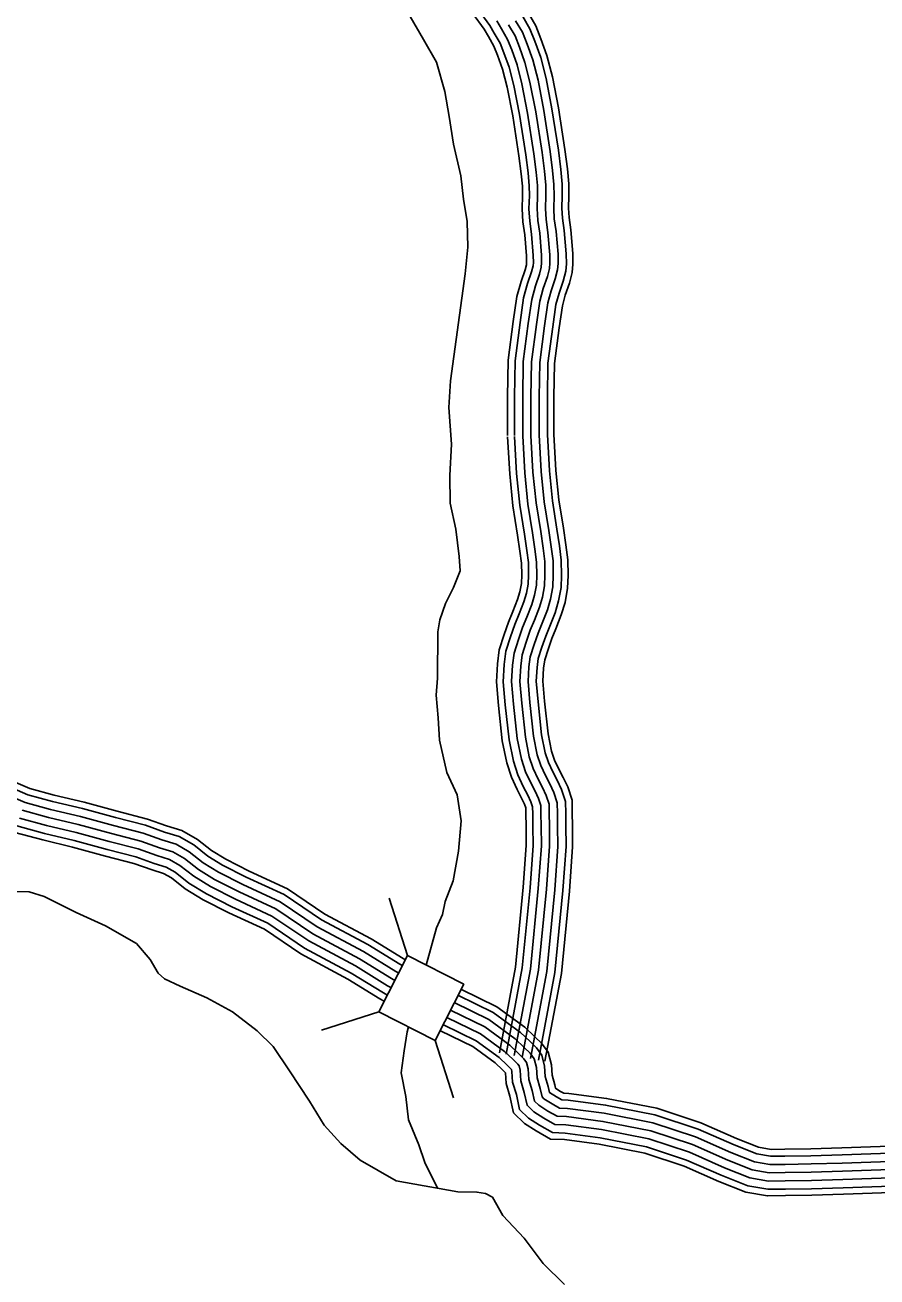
# Model space of a CAD drawing. Extents: x 1788175 to 1969470, y 584502 to 738744.
# Drawn here: x 1920740 to 1923947, y 621977 to 626688 of the extents above; entities that cross this region are included whole.
import ezdxf

# ---------------------------------------------------------------- set-up
doc = ezdxf.new("R2010")
doc.units = 0
for name, color, linetype in [('DESIGN - TRANSPORTATION - Text', 7, 'Continuous'), ('SURVEY - DRAINAGE - Storm Sewer', 7, 'Continuous'), ('SURVEY - TRANSPORTATION - Roads', 7, 'Continuous')]:
    doc.layers.add(name, color=color, linetype=linetype)

msp = doc.modelspace()

# ---------------------------------------------------------------- linework, layer by layer
at = {"layer": 'DESIGN - TRANSPORTATION - Text'}
for points in [[(1922351.4, 623467.5), (1922371, 623579.4), (1922381.5, 623693.6), (1922366.2, 623791.6), (1922327.1, 623875.1), (1922299.6, 623996.9), (1922294.5, 624080.9), (1922287.3, 624166.9), (1922292.5, 624231.1), (1922294.2, 624405.3), (1922301.6, 624449.5), (1922322.8, 624511.9), (1922352, 624572.3), (1922377.1, 624634.8), (1922374.4, 624688.8), (1922361.1, 624790.7), (1922339.8, 624888.6), (1922338.5, 624992.7), (1922344.9, 625110.9), (1922335.1, 625249), (1922341.8, 625349.2), (1922396.5, 625752.5), (1922407.1, 625852.7), (1922403.9, 625948.8), (1922390.8, 626032.7), (1922379.6, 626120.7), (1922352.1, 626240.5), (1922336.7, 626344.4), (1922319.5, 626438.2), (1922288.1, 626547.9), (1922239, 626633.3), (1922153.1, 626784.3)], [(1922351.4, 623467.5), (1922321.7, 623390.6), (1922310.6, 623340.9), (1922288.6, 623291.3), (1922249.9, 623151.1)], [(1922771, 621949), (1922690.1, 622028), (1922618.9, 622123.1), (1922537.8, 622208), (1922498.9, 622277.6), (1922472.8, 622291.2), (1922440.7, 622296.8), (1922368.7, 622297.7), (1922136.4, 622338.5), (1922001.4, 622416.7), (1921928.7, 622479.7), (1921865.8, 622548.9), (1921810.7, 622638.3), (1921735.2, 622753.3), (1921674.1, 622844.6), (1921613.3, 622903.8), (1921520.5, 622974.6), (1921423.9, 623027.3), (1921323.3, 623071.9), (1921265, 623099.1), (1921240.8, 623120.8), (1921210.1, 623172.4), (1921159.4, 623231.8), (1921042.6, 623298.2), (1920932, 623348.7), (1920811.3, 623409), (1920755.1, 623426.3), (1920647.1, 623428.7)], [(1922183.7, 622918.1), (1922178.2, 622899.5), (1922167.2, 622827.7), (1922156.1, 622745), (1922172.7, 622656.7), (1922183.7, 622568.4), (1922222.4, 622474.6), (1922244.4, 622408.3), (1922292.8, 622311.1)]]:
    msp.add_lwpolyline(points, dxfattribs=at)
at = {"layer": 'SURVEY - DRAINAGE - Storm Sewer'}
for p, q in [((1922179.8, 623187.1), (1922109.9, 623403.2)), ((1922071.5, 622975.5), (1921855.4, 622905.7)), ((1922283, 622867.3), (1922352.8, 622651.2))]:
    msp.add_line(p, q, dxfattribs=at)
msp.add_lwpolyline([(1922071.5, 622975.5), (1922283, 622867.3), (1922391.3, 623078.8), (1922179.8, 623187.1)], close=True, dxfattribs=at)
at = {"layer": 'SURVEY - TRANSPORTATION - Roads'}
for points in [[(1922445.1, 626747), (1922489.1, 626686.8), (1922506, 626657.7), (1922528.2, 626619.9), (1922542.6, 626583.5), (1922562.1, 626529.4), (1922579.9, 626460.2), (1922600.8, 626351.3), (1922624.5, 626199.3), (1922633.2, 626131.4), (1922637.6, 626082.9), (1922638.1, 626046.5), (1922636.7, 625996.9), (1922639.5, 625949.7), (1922646.3, 625901), (1922653, 625820.9), (1922653.4, 625794.1), (1922652.4, 625782.1), (1922646.6, 625759.4), (1922631.5, 625715.8), (1922616.5, 625661.9), (1922603, 625569.2), (1922584.4, 625424.8), (1922582.1, 625288.6), (1922582, 625143.9)], [(1922423.9, 626732.5), (1922467.5, 626672.7), (1922483.8, 626644.7), (1922505, 626608.6), (1922518.6, 626574.4), (1922537.5, 626521.8), (1922554.8, 626454.6), (1922575.4, 626346.9), (1922599.1, 626195.7), (1922607.6, 626128.6), (1922611.9, 626081.5), (1922612.3, 626046.7), (1922610.9, 625996.5), (1922613.9, 625947.2), (1922620.7, 625898.2), (1922627.3, 625819.6), (1922627.7, 625795), (1922626.9, 625786.4), (1922622, 625766.8), (1922606.9, 625723.5), (1922591.3, 625667.2), (1922577.6, 625572.7), (1922558.7, 625426.7), (1922556.3, 625288.8), (1922556.2, 625143.9)], [(1922515.1, 626703.8), (1922532.8, 626673.3), (1922556.2, 626633.6), (1922571.6, 626594.5), (1922591.7, 626538.5), (1922610.1, 626467), (1922631.3, 626356.6), (1922655.2, 626203.7), (1922664, 626134.7), (1922668.6, 626084.5), (1922669.1, 626046.2), (1922667.7, 625997.4), (1922670.4, 625952.8), (1922677.1, 625904.5), (1922684, 625822.4), (1922684.4, 625793), (1922683, 625777), (1922676.4, 625750.5), (1922661.1, 625706.6), (1922646.9, 625655.5), (1922633.7, 625565), (1922615.3, 625422.6), (1922613.1, 625288.3), (1922613, 625143.9)], [(1922559.5, 626688.9), (1922584.1, 626647.2), (1922600.6, 626605.4), (1922621.4, 626547.6), (1922640.4, 626473.8), (1922661.9, 626361.9), (1922685.9, 626208), (1922694.8, 626138.1), (1922699.5, 626086.1), (1922700.1, 626046), (1922698.7, 625997.9), (1922701.3, 625955.9), (1922707.9, 625907.9), (1922715, 625823.9), (1922715.4, 625791.8), (1922713.7, 625771.8), (1922706.1, 625741.6), (1922690.7, 625697.4), (1922677.3, 625649.1), (1922664.5, 625560.8), (1922646.3, 625420.3), (1922644.1, 625288.1), (1922644, 625143.9)], [(1922559.5, 626688.9), (1922584.1, 626647.2), (1922600.6, 626605.4), (1922621.4, 626547.6), (1922640.4, 626473.8), (1922661.9, 626361.9), (1922685.9, 626208), (1922694.8, 626138.1), (1922699.5, 626086.1), (1922700.1, 626046), (1922698.7, 625997.9), (1922701.3, 625955.9), (1922707.9, 625907.9), (1922715, 625823.9), (1922715.4, 625791.8), (1922713.7, 625771.8), (1922706.1, 625741.6), (1922690.7, 625697.4), (1922677.3, 625649.1), (1922664.5, 625560.8), (1922646.3, 625420.3), (1922644.1, 625288.1), (1922644, 625143.9), (1922651.8, 625005.8), (1922663.3, 624889.8), (1922680.8, 624781.8), (1922689.6, 624719.9), (1922696.2, 624669.9), (1922696.9, 624617.8), (1922695.5, 624577.8), (1922688, 624535.6), (1922676.5, 624497.4), (1922657.1, 624449), (1922641.6, 624410.7), (1922626.2, 624366.4), (1922610.9, 624318.2), (1922605.4, 624276), (1922602.2, 624217.9), (1922609.3, 624135.9), (1922623, 624007.9), (1922637.9, 623934), (1922652.5, 623890.1), (1922671.1, 623850.3), (1922687.5, 623818.5), (1922701.9, 623788.7), (1922712.3, 623756.8), (1922712.8, 623720.7), (1922713.4, 623674.7), (1922714.4, 623598.6), (1922702.5, 623436.2), (1922672.5, 623131.3), (1922611.5, 622804.7)], [(1922586.3, 626704.6), (1922612, 626660.9), (1922629.7, 626616.4), (1922651.1, 626556.7), (1922670.7, 626480.6), (1922692.4, 626367.2), (1922716.6, 626212.4), (1922725.7, 626141.4), (1922730.5, 626087.7), (1922731.1, 626045.8), (1922729.7, 625998.4), (1922732.1, 625958.9), (1922738.7, 625911.3), (1922746, 625825.4), (1922746.4, 625790.7), (1922744.4, 625766.6), (1922735.8, 625732.7), (1922720.3, 625688.1), (1922707.7, 625642.7), (1922695.2, 625556.6), (1922677.3, 625418), (1922675.1, 625287.8), (1922675, 625143.8)], [(1922613.1, 626720.2), (1922640, 626674.5), (1922658.7, 626627.3), (1922680.7, 626565.9), (1922700.9, 626487.4), (1922723, 626372.6), (1922747.3, 626216.7), (1922756.5, 626144.8), (1922761.5, 626089.3), (1922762.1, 626045.5), (1922760.8, 625998.9), (1922763, 625962), (1922769.5, 625914.8), (1922777, 625826.9), (1922777.5, 625789.6), (1922775, 625761.5), (1922765.5, 625723.8), (1922749.9, 625678.9), (1922738.1, 625636.3), (1922725.9, 625552.3), (1922708.2, 625415.8), (1922706.1, 625287.5), (1922706, 625143.8)], [(1922634.4, 626732.7), (1922662.2, 626685.4), (1922681.8, 626636), (1922704.4, 626573.1), (1922725, 626492.8), (1922747.3, 626376.8), (1922771.8, 626220.2), (1922781.1, 626147.4), (1922786.2, 626090.5), (1922786.8, 626045.3), (1922785.5, 625999.3), (1922787.6, 625964.5), (1922794.1, 625917.5), (1922801.7, 625828.1), (1922802.2, 625788.7), (1922799.5, 625757.4), (1922789.2, 625716.7), (1922773.5, 625671.5), (1922762.3, 625631.2), (1922750.4, 625549), (1922732.9, 625414), (1922730.8, 625287.3), (1922730.7, 625143.8)], [(1922556.4, 625138.9), (1922564.3, 624998.9), (1922576.3, 624878.4), (1922594, 624768.7), (1922602.7, 624707.9), (1922608.6, 624663.5), (1922609.2, 624618.9), (1922608, 624587), (1922602.5, 624555.9), (1922593.6, 624526.4), (1922575.8, 624481.8), (1922559.5, 624441.6), (1922543, 624394.2), (1922524.9, 624337.2), (1922518, 624284.1), (1922514.2, 624216.5), (1922521.9, 624127.4), (1922536.2, 623994.4), (1922553, 623911.3), (1922570.9, 623857.6), (1922592.3, 623811.7), (1922609, 623779.3), (1922620.3, 623755.8), (1922624.8, 623742.2), (1922625.1, 623719.6), (1922625.7, 623673.5), (1922626.6, 623601.2), (1922615.1, 623443.6), (1922585.6, 623143.6), (1922525.3, 622820.8)], [(1922582.1, 625140.4), (1922590, 625000.9), (1922601.8, 624881.7), (1922619.5, 624772.5), (1922628.2, 624711.4), (1922634.3, 624665.4), (1922634.9, 624618.6), (1922633.7, 624584.3), (1922627.6, 624550), (1922617.9, 624517.9), (1922599.6, 624472.2), (1922583.6, 624432.6), (1922567.4, 624386), (1922550.1, 624331.6), (1922543.6, 624281.7), (1922540, 624216.9), (1922547.5, 624129.9), (1922561.6, 623998.4), (1922577.9, 623918), (1922594.8, 623867.2), (1922615.4, 623823), (1922632, 623790.8), (1922644.2, 623765.5), (1922650.4, 623746.5), (1922650.8, 623719.9), (1922651.4, 623673.9), (1922652.4, 623600.4), (1922640.8, 623441.4), (1922611.1, 623140), (1922550.6, 622816.1)], [(1922613, 625142.1), (1922620.9, 625003.4), (1922632.6, 624885.8), (1922650.1, 624777.2), (1922658.9, 624715.6), (1922665.3, 624667.6), (1922665.9, 624618.2), (1922664.6, 624581), (1922657.8, 624542.8), (1922647.2, 624507.6), (1922628.4, 624460.6), (1922612.6, 624421.7), (1922596.8, 624376.2), (1922580.5, 624324.9), (1922574.5, 624278.9), (1922571.1, 624217.4), (1922578.4, 624132.9), (1922592.3, 624003.1), (1922607.9, 623926), (1922623.7, 623878.6), (1922643.2, 623836.7), (1922659.7, 623804.7), (1922673.1, 623777.1), (1922681.4, 623751.6), (1922681.8, 623720.3), (1922682.4, 623674.3), (1922683.4, 623599.5), (1922671.6, 623438.8), (1922641.8, 623135.6), (1922581.1, 622810.4)], [(1922644, 625143.9), (1922651.8, 625005.8), (1922663.3, 624889.8), (1922680.8, 624781.8), (1922689.6, 624719.9), (1922696.2, 624669.9), (1922696.9, 624617.8), (1922695.5, 624577.8), (1922688, 624535.6), (1922676.5, 624497.4), (1922657.1, 624449), (1922641.6, 624410.7), (1922626.2, 624366.4), (1922610.9, 624318.2), (1922605.4, 624276), (1922602.2, 624217.9), (1922609.3, 624135.9), (1922623, 624007.9), (1922637.9, 623934), (1922652.5, 623890.1), (1922671.1, 623850.3), (1922687.5, 623818.5), (1922701.9, 623788.7), (1922712.3, 623756.8), (1922712.8, 623720.7), (1922713.4, 623674.7), (1922714.4, 623598.6), (1922702.5, 623436.2), (1922672.5, 623131.3), (1922611.5, 622804.7)], [(1922674.9, 625145.6), (1922682.7, 625008.2), (1922694.1, 624893.8), (1922711.4, 624786.5), (1922720.3, 624724.1), (1922727.2, 624672.2), (1922727.9, 624617.5), (1922726.4, 624574.5), (1922718.2, 624528.4), (1922705.8, 624487.1), (1922685.9, 624437.4), (1922670.7, 624399.8), (1922655.6, 624356.6), (1922641.2, 624311.4), (1922636.3, 624273.2), (1922633.2, 624218.4), (1922640.1, 624138.8), (1922653.6, 624012.6), (1922667.9, 623942), (1922681.4, 623901.6), (1922698.9, 623864), (1922715.2, 623832.4), (1922730.7, 623800.3), (1922743.2, 623761.9), (1922743.8, 623721.1), (1922744.4, 623675.1), (1922745.4, 623597.6), (1922733.4, 623433.5), (1922703.3, 623126.9), (1922642, 622799)], [(1922705.9, 625147.4), (1922713.6, 625010.6), (1922724.8, 624897.8), (1922742.1, 624791.2), (1922751, 624728.3), (1922758.2, 624674.4), (1922758.9, 624617.1), (1922757.3, 624571.2), (1922748.4, 624521.2), (1922735.1, 624476.9), (1922714.6, 624425.8), (1922699.7, 624388.9), (1922685, 624346.9), (1922671.6, 624304.7), (1922667.2, 624270.3), (1922664.3, 624218.8), (1922671, 624141.8), (1922684.3, 624017.3), (1922698, 623950), (1922710.2, 623913.1), (1922726.7, 623877.6), (1922743, 623846.2), (1922759.5, 623811.9), (1922774.2, 623767), (1922774.8, 623721.5), (1922775.4, 623675.5), (1922776.4, 623596.7), (1922764.3, 623430.9), (1922734, 623122.5), (1922672.5, 622793.3)], [(1922730.5, 625148.8), (1922738.3, 625012.5), (1922749.4, 624901), (1922766.5, 624794.9), (1922775.5, 624731.7), (1922782.9, 624676.2), (1922783.7, 624616.8), (1922781.9, 624568.6), (1922772.5, 624515.5), (1922758.4, 624468.7), (1922737.6, 624416.6), (1922722.8, 624380.2), (1922708.5, 624339), (1922695.9, 624299.3), (1922691.8, 624268), (1922689.1, 624219.2), (1922695.6, 624144.2), (1922708.7, 624021.1), (1922721.9, 623956.3), (1922733.2, 623922.2), (1922748.9, 623888.5), (1922765.1, 623857.3), (1922782.5, 623821.1), (1922798.8, 623771.1), (1922799.5, 623721.9), (1922800.1, 623675.8), (1922801.1, 623596), (1922788.9, 623428.8), (1922758.5, 623119), (1922696.8, 622788.8)], [(1920661, 623830.1), (1920750, 623792), (1920843.1, 623766.8), (1920955.6, 623740.3), (1921080.7, 623705.8), (1921193.2, 623676.8), (1921264.8, 623651.3), (1921320.3, 623634.4), (1921374.7, 623603.2), (1921427.9, 623561.3), (1921483.2, 623527.4), (1921572.5, 623482.3), (1921714.9, 623416.5), (1921855.6, 623321.3), (1922029.7, 623228.3), (1922151, 623153.7), (1922161.8, 623147.7)], [(1920669.8, 623853.2), (1920758.1, 623815.4), (1920849.2, 623790.7), (1920961.7, 623764.2), (1921087, 623729.7), (1921200.5, 623700.4), (1921272.6, 623674.8), (1921330.2, 623657.2), (1921388.5, 623623.8), (1921442.1, 623581.6), (1921495.2, 623549), (1921583.3, 623504.5), (1921727.1, 623438.1), (1921868.4, 623342.5), (1922042, 623249.7), (1922163.4, 623175.1), (1922173.7, 623169.4)], [(1920650, 623801.1), (1920739.8, 623762.6), (1920835.5, 623736.7), (1920947.9, 623710.2), (1921072.7, 623675.9), (1921184.1, 623647.1), (1921255.1, 623621.8), (1921308, 623605.7), (1921357.3, 623577.5), (1921410.2, 623535.9), (1921468, 623500.3), (1921559, 623454.3), (1921699.6, 623389.4), (1921839.6, 623294.7), (1922014.2, 623201.4), (1922135.4, 623126.9), (1922146.8, 623120.6)], [(1920729.5, 623733.3), (1920827.9, 623706.6), (1920940.2, 623680.2), (1921064.7, 623645.9), (1921175, 623617.4), (1921245.4, 623592.4), (1921295.6, 623577.1), (1921339.9, 623551.7), (1921392.4, 623510.4), (1921452.9, 623473.2), (1921545.5, 623426.4), (1921684.3, 623362.3), (1921823.6, 623268.1), (1921998.8, 623174.5), (1922119.7, 623100.1), (1922131.9, 623093.4)], [(1920729.5, 623733.3), (1920827.9, 623706.6), (1920940.2, 623680.2), (1921064.7, 623645.9), (1921175, 623617.4), (1921245.4, 623592.4), (1921295.6, 623577.1), (1921339.9, 623551.7), (1921392.4, 623510.4), (1921452.9, 623473.2), (1921545.5, 623426.4), (1921684.3, 623362.3), (1921823.6, 623268.1), (1921998.8, 623174.5), (1922119.7, 623100.1), (1922131.9, 623093.4)], [(1920709.1, 623674.6), (1920812.7, 623646.5), (1920924.9, 623620.1), (1921048.7, 623586), (1921156.9, 623558.1), (1921225.9, 623533.5), (1921270.8, 623519.8), (1921305.1, 623500.2), (1921356.9, 623459.4), (1921422.6, 623419), (1921518.5, 623370.6), (1921653.8, 623308.1), (1921791.5, 623215), (1921967.9, 623120.7), (1922088.5, 623046.5), (1922102, 623039.1)], [(1920719.3, 623703.9), (1920820.3, 623676.6), (1920932.6, 623650.2), (1921056.7, 623616), (1921166, 623587.8), (1921235.6, 623563), (1921283.2, 623548.5), (1921322.5, 623525.9), (1921374.7, 623484.9), (1921437.8, 623446.1), (1921532, 623398.5), (1921669.1, 623335.2), (1921807.5, 623241.6), (1921983.3, 623147.6), (1922104.1, 623073.3), (1922116.9, 623066.3)], [(1920700.7, 623650.2), (1920806.4, 623621.6), (1920918.5, 623595.2), (1921042.1, 623561.2), (1921149.3, 623533.5), (1921217.9, 623509.1), (1921260.5, 623496.1), (1921290.7, 623478.8), (1921342.2, 623438.3), (1921410.1, 623396.5), (1921507.4, 623347.4), (1921641.1, 623285.7), (1921778.2, 623192.9), (1921955.1, 623098.4), (1922075.6, 623024.3), (1922089.5, 623016.6)], [(1924211, 622476.5), (1923814.3, 622462.8), (1923697.2, 622459.2), (1923599.9, 622457.8), (1923548.1, 622457), (1923501, 622465.2), (1923418.4, 622498), (1923283.3, 622557.3), (1923117.5, 622612.1), (1922929, 622649.2), (1922786.1, 622668.2), (1922767.4, 622669), (1922753.3, 622677), (1922737.1, 622687.1), (1922734.2, 622700.8), (1922723.6, 622736.4), (1922721.1, 622775), (1922708.4, 622823.3), (1922684.1, 622856.5), (1922658.6, 622881.3), (1922621.6, 622917.3), (1922515.4, 622994.3), (1922380.1, 623060.4)], [(1924211.6, 622450.8), (1923815.1, 622437.1), (1923697.8, 622433.5), (1923600.3, 622432.1), (1923546.1, 622431.3), (1923494, 622440.3), (1923408.5, 622474.3), (1923274.1, 622533.2), (1923110.9, 622587.2), (1922924.8, 622623.8), (1922783.8, 622642.5), (1922760.1, 622643.5), (1922740.1, 622654.9), (1922714.3, 622671.1), (1922709.3, 622694.4), (1922698.1, 622731.9), (1922695.6, 622770.9), (1922684.8, 622812), (1922664.6, 622839.6), (1922640.7, 622862.9), (1922605, 622897.6), (1922502.1, 622972.2), (1922368.8, 623037.3)], [(1924213, 622388.8), (1923817.1, 622375.1), (1923699.2, 622371.5), (1923601.2, 622370.1), (1923541.2, 622369.2), (1923477.1, 622380.3), (1923384.6, 622417.1), (1923251.8, 622475.3), (1923095.2, 622527.1), (1922914.7, 622562.6), (1922778.5, 622580.7), (1922742.4, 622582.2), (1922708.2, 622601.7), (1922673.9, 622623.3), (1922657.7, 622639.1), (1922649.2, 622679), (1922636.7, 622720.9), (1922634.1, 622760.9), (1922627.8, 622784.9), (1922617.6, 622798.7), (1922597.4, 622818.5), (1922565, 622850.1), (1922470.1, 622918.8), (1922341.6, 622981.6)], [(1924213, 622388.8), (1923817.1, 622375.1), (1923699.2, 622371.5), (1923601.2, 622370.1), (1923541.2, 622369.2), (1923477.1, 622380.3), (1923384.6, 622417.1), (1923251.8, 622475.3), (1923095.2, 622527.1), (1922914.7, 622562.6), (1922778.5, 622580.7), (1922742.4, 622582.2), (1922708.2, 622601.7), (1922673.9, 622623.3), (1922657.7, 622639.1), (1922649.2, 622679), (1922636.7, 622720.9), (1922634.1, 622760.9), (1922627.8, 622784.9), (1922617.6, 622798.7), (1922597.4, 622818.5), (1922565, 622850.1), (1922470.1, 622918.8), (1922341.6, 622981.6)], [(1924212.3, 622419.8), (1923816.1, 622406.1), (1923698.5, 622402.5), (1923600.8, 622401.1), (1923543.6, 622400.3), (1923485.5, 622410.3), (1923396.5, 622445.7), (1923263, 622504.2), (1923103.1, 622557.2), (1922919.7, 622593.2), (1922781.1, 622611.6), (1922751.3, 622612.9), (1922724.1, 622628.3), (1922693.2, 622647.8), (1922686.1, 622654.7), (1922679.3, 622686.7), (1922667.4, 622726.4), (1922664.9, 622765.9), (1922656.3, 622798.5), (1922641.1, 622819.1), (1922619, 622840.7), (1922585, 622873.8), (1922486.1, 622945.5), (1922355.2, 623009.5)], [(1924214.3, 622326.8), (1923819.2, 622313.2), (1923700.6, 622309.5), (1923602.1, 622308.1), (1923536.3, 622307.1), (1923460.1, 622320.3), (1923360.7, 622359.9), (1923229.6, 622417.3), (1923079.4, 622467), (1922904.6, 622501.4), (1922773.1, 622518.9), (1922724.8, 622520.9), (1922676.3, 622548.5), (1922635.4, 622574.3), (1922601, 622607.8), (1922589.1, 622663.6), (1922575.2, 622709.9), (1922572.6, 622751), (1922570.9, 622757.7), (1922570.7, 622757.9), (1922554.1, 622774.1), (1922524.9, 622802.5), (1922438.1, 622865.5), (1922314.3, 622925.9)], [(1924213.6, 622357.8), (1923818.2, 622344.2), (1923699.9, 622340.5), (1923601.6, 622339.1), (1923538.8, 622338.2), (1923468.6, 622350.3), (1923372.6, 622388.5), (1923240.7, 622446.3), (1923087.3, 622497.1), (1922909.7, 622532), (1922775.8, 622549.8), (1922733.6, 622551.5), (1922692.3, 622575.1), (1922654.6, 622598.8), (1922629.3, 622623.4), (1922619.1, 622671.3), (1922605.9, 622715.4), (1922603.4, 622755.9), (1922599.3, 622771.3), (1922594.2, 622778.3), (1922575.8, 622796.3), (1922545, 622826.3), (1922454.1, 622892.1), (1922327.9, 622953.8)], [(1924214.9, 622302.1), (1923820, 622288.5), (1923701.1, 622284.8), (1923602.4, 622283.4), (1923534.4, 622282.4), (1923453.4, 622296.4), (1923351.2, 622337), (1923220.7, 622394.2), (1923073.1, 622443.1), (1922900.6, 622477), (1922770.9, 622494.2), (1922717.8, 622496.4), (1922663.6, 622527.3), (1922620, 622554.8), (1922578.4, 622595.3), (1922565.1, 622657.5), (1922550.7, 622705.5), (1922548.2, 622745.3), (1922536.9, 622756.4), (1922509, 622783.5), (1922425.3, 622844.2), (1922303.5, 622903.7)]]:
    msp.add_lwpolyline(points, dxfattribs=at)

doc.saveas('drawing.dxf')
